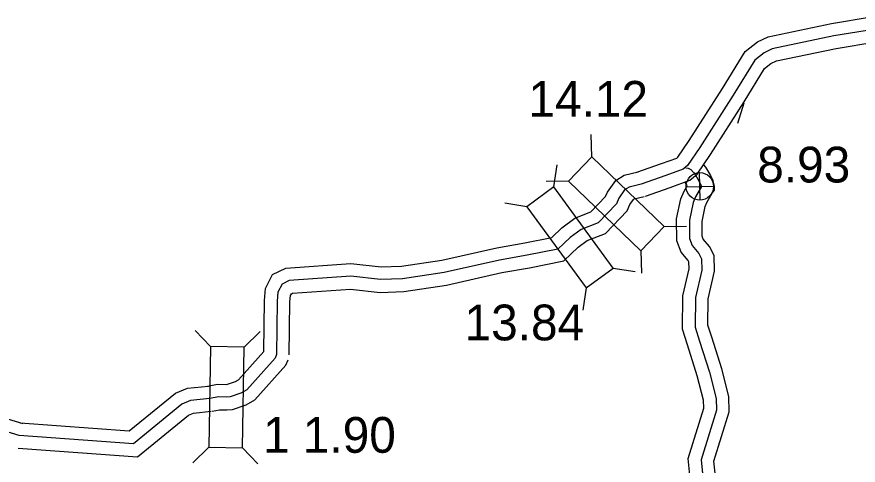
# Model space of a CAD drawing. Extents: x -83719 to 153526, y -11835 to 11446.
# Drawn here: x -3998.6 to -3667.1, y -1057 to -880.6 of the extents above; entities that cross this region are included whole.
import ezdxf

# ---------------------------------------------------------------- set-up
doc = ezdxf.new("R2010")
doc.units = 0
for name, color, linetype in [('Level 10', 7, 'Continuous'), ('Level 20', 7, 'Continuous'), ('Level 25', 7, 'Continuous'), ('Level 26', 7, 'Continuous'), ('Level 58', 7, 'Continuous'), ('Level 59', 7, 'Continuous')]:
    doc.layers.add(name, color=color, linetype=linetype)

msp = doc.modelspace()

# ---------------------------------------------------------------- linework, layer by layer
at = {"layer": 'Level 10'}
for points in [[(-3754.27, -941.73), (-3744.58, -938.35), (-3738.59, -936.16), (-3738.12, -935.75), (-3733.72, -929.23), (-3720.56, -908.72), (-3711.59, -894.2), (-3706.82, -890.45), (-3702.62, -888.39), (-3677.58, -883.19), (-3661.99, -880.58)], [(-3750.97, -951.17), (-3741.22, -947.76), (-3733.43, -944.92), (-3730.58, -942.44), (-3725.36, -934.73), (-3712.1, -914.05), (-3704.02, -900.96), (-3701.48, -898.96), (-3699.36, -897.93), (-3675.73, -893.02), (-3660.23, -890.42)], [(-3714.47, -922.41), (-3712.02, -914.4)], [(-3728.1, -938.77), (-3727.29, -939.76), (-3725.31, -942.98), (-3724.44, -944.88)], [(-3901.22, -1012.24), (-3901.01, -992.2), (-3900.59, -987.47), (-3897.8, -982.02), (-3892.55, -979.49), (-3866.95, -977.7), (-3855.08, -979.01), (-3847.07, -978.74), (-3831.11, -976.34), (-3809.46, -971.44), (-3798.43, -969.49), (-3787.85, -967.39), (-3783.87, -963.57), (-3778.72, -959.8), (-3772.4, -957.36), (-3766.62, -951.35), (-3765.83, -949.54), (-3762.65, -945.03), (-3759.34, -942.93), (-3753.8, -941.59)], [(-3732.89, -1066.18), (-3734.09, -1054.44), (-3727.96, -1034.66), (-3728.06, -1031.44), (-3730.51, -1021.83), (-3734.36, -1009.69), (-3736.31, -1003.5), (-3736.23, -990.41), (-3733.74, -979.75), (-3733.83, -977.06), (-3734.11, -976.5), (-3736.89, -973.2), (-3738.54, -968.8), (-3738.64, -960.14), (-3736.98, -952.21), (-3735.71, -949.2), (-3734.5, -947.12), (-3734.79, -946.39), (-3735.4, -945.64)], [(-3722.96, -1065.01), (-3723.94, -1055.45), (-3717.91, -1036.02), (-3718.1, -1030.03), (-3720.89, -1019.09), (-3724.83, -1006.68), (-3726.3, -1001.99), (-3726.24, -991.59), (-3723.71, -980.74), (-3723.91, -974.54), (-3725.7, -970.97), (-3728.13, -968.08), (-3728.56, -966.93), (-3728.63, -961.12), (-3727.39, -955.21), (-3726.74, -953.68), (-3724.62, -950.03), (-3723.79, -948.77), (-3723.67, -948.07), (-3723.79, -947.31), (-3724.44, -944.88)], [(-3891.23, -1013.58), (-3891.02, -992.7), (-3890.8, -990.3), (-3890.43, -989.57), (-3889.94, -989.33), (-3867.16, -987.73), (-3855.47, -989.02), (-3846.16, -988.72), (-3829.26, -986.18), (-3807.49, -981.25), (-3796.58, -979.32), (-3783.03, -976.63), (-3777.43, -971.24), (-3773.89, -968.65), (-3766.73, -965.9), (-3758.17, -956.99), (-3757.07, -954.47), (-3755.62, -952.41), (-3755.38, -952.26), (-3751.44, -951.31)], [(-3923.46, -1025.94), (-3919.57, -1025.19), (-3916.16, -1025.25), (-3915.58, -1025.2), (-3912.39, -1024.16), (-3911.2, -1023.47), (-3901.24, -1012.31)], [(-3921.58, -1035.76), (-3918.7, -1035.21), (-3915.79, -1035.25), (-3913.57, -1035.06), (-3908.29, -1033.34), (-3904.8, -1031.32), (-3892.64, -1017.69), (-3891.69, -1015.61)], [(-3997.32, -1040.37), (-3954.27, -1043.55), (-3936.13, -1028.68), (-3931.4, -1026.74), (-3923.03, -1025.88)], [(-4271.03, -1126.42), (-4257.71, -1112.38), (-4243.65, -1098.56), (-4226.95, -1089.91), (-4204.78, -1083.46), (-4183.91, -1077.51), (-4139.71, -1068.96), (-4131.18, -1067.13), (-4120.41, -1050.53), (-4118.86, -1047.55), (-4114.95, -1043.07), (-4110.13, -1040.96), (-4104.85, -1040.74), (-4096.35, -1040.89), (-4088.26, -1041.21), (-4080.02, -1042.14), (-4050.59, -1033.6), (-4044.72, -1032.42), (-4008.49, -1036.91), (-3996.25, -1040.57)], [(-3998.05, -1050.34), (-3951.02, -1053.81), (-3930.95, -1037.36), (-3928.94, -1036.54), (-3922.01, -1035.82)]]:
    msp.add_lwpolyline(points, dxfattribs=at)
at = {"layer": 'Level 20'}
for p, q in [((-3772.1, -935.69), (-3772.27, -926.89)), ((-3787, -947.52), (-3785.65, -938.83)), ((-3781.24, -945.21), (-3790.04, -945.39)), ((-3797.66, -955.31), (-3806.36, -953.96)), ((-3743.54, -963.13), (-3734.74, -962.95)), ((-3752.69, -972.65), (-3752.51, -981.44)), ((-3763.64, -979.5), (-3754.94, -980.85)), ((-3774.3, -987.28), (-3775.65, -995.98)), ((-3922.25, -1010.35), (-3928.37, -1004.02)), ((-3909.05, -1010.56), (-3902.73, -1004.44)), ((-3922.9, -1049.94), (-3929.22, -1056.06)), ((-3909.7, -1050.16), (-3903.58, -1056.48))]:
    msp.add_line(p, q, dxfattribs=at)
for points in [[(-3781.24, -945.21), (-3752.69, -972.65), (-3743.54, -963.13), (-3772.1, -935.69)], [(-3763.64, -979.5), (-3787, -947.52), (-3797.66, -955.31), (-3774.3, -987.28)], [(-3922.25, -1010.35), (-3922.9, -1049.94), (-3909.7, -1050.16), (-3909.05, -1010.56)]]:
    msp.add_lwpolyline(points, close=True, dxfattribs=at)
at = {"layer": 'Level 26'}
for p, q in [((-3729.39, -952.73), (-3729.64, -941.88)), ((-3734.94, -947.43), (-3724.09, -947.18))]:
    msp.add_line(p, q, dxfattribs=at)
msp.add_circle((-3729.51, -947.31), 5.43, dxfattribs=at)
at = {"layer": 'Level 59'}
for points in [[(-3661.11, -885.5), (-3676.65, -888.1), (-3700.99, -893.16), (-3704.15, -894.7), (-3707.81, -897.58), (-3716.33, -911.39), (-3729.54, -931.98), (-3734.35, -939.1), (-3736.01, -940.54), (-3742.9, -943.05), (-3752.62, -946.45)], [(-3735.01, -939.95), (-3734.07, -940.17), (-3733.1, -940.68), (-3732.03, -941.86), (-3731.37, -942.67), (-3729.73, -945.33), (-3728.83, -947.31)], [(-3752.62, -946.45), (-3757.36, -947.6), (-3759.13, -948.72), (-3761.45, -952.01), (-3762.39, -954.17), (-3769.56, -961.63), (-3776.3, -964.23), (-3780.65, -967.4), (-3785.44, -972.01), (-3797.51, -974.41), (-3808.47, -976.35), (-3830.18, -981.26), (-3846.61, -983.73), (-3855.27, -984.02), (-3867.05, -982.71), (-3891.24, -984.41), (-3894.11, -985.79), (-3895.7, -988.89), (-3896.02, -992.45), (-3896.23, -1013.52)], [(-3728.83, -947.31), (-3731.23, -951.44), (-3732.19, -953.71), (-3733.63, -960.63), (-3733.55, -967.87), (-3732.51, -970.64), (-3729.91, -973.74), (-3728.87, -975.8), (-3728.73, -980.24), (-3731.23, -991), (-3731.3, -1002.75), (-3729.59, -1008.18), (-3725.7, -1020.46), (-3723.08, -1030.74), (-3722.93, -1035.34), (-3729.02, -1054.95), (-3727.93, -1065.59), (-3726.84, -1073.84), (-3726.24, -1102.64), (-3729.71, -1113.8), (-3736.49, -1118.65), (-3742.55, -1122.64), (-3747.16, -1129.22), (-3750.05, -1130.9)], [(-3896.23, -1013.52), (-3896.87, -1014.92), (-3908, -1027.4), (-3910.34, -1028.75), (-3914.58, -1030.13), (-3915.98, -1030.25), (-3919.14, -1030.2), (-3922.52, -1030.85)], [(-3922.52, -1030.85), (-3930.17, -1031.64), (-3933.54, -1033.02), (-3952.64, -1048.68), (-3997.68, -1045.36)], [(-3997.68, -1045.36), (-4009.52, -1041.82), (-4044.53, -1037.49), (-4049.4, -1038.46), (-4079.58, -1047.22), (-4088.64, -1046.2), (-4096.49, -1045.89), (-4104.79, -1045.74), (-4108.98, -1045.92), (-4111.92, -1047.2), (-4114.7, -1050.39), (-4116.08, -1053.05), (-4128.11, -1071.59), (-4138.71, -1073.86), (-4182.75, -1082.38), (-4203.4, -1088.26), (-4225.08, -1094.57), (-4240.68, -1102.65), (-4254.14, -1115.88), (-4267.54, -1130.01)]]:
    msp.add_lwpolyline(points, dxfattribs=at)

# ---------------------------------------------------------------- texts
at = {"layer": 'Level 25'}
msp.add_text('8.93', height=14.08, dxfattribs=at).set_placement((-3706.89, -945.77))
at = {"layer": 'Level 58'}
for s, p in [('14.12', (-3797.02, -919.9)), ('13.84', (-3822.19, -1007.91)), ('1 1.90', (-3901.61, -1052.16))]:
    msp.add_text(s, height=14.08, dxfattribs=at).set_placement(p)

doc.saveas('drawing.dxf')
